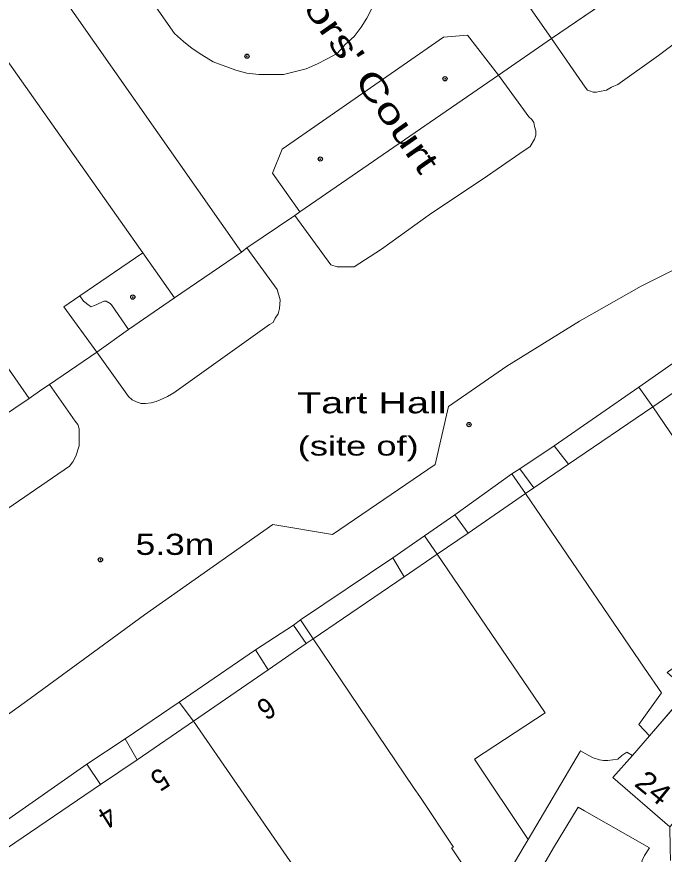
# Model space of a CAD drawing. Extents: x 528790 to 529292, y 179350 to 179856.
# Drawn here: x 529073.1 to 529119, y 179499.5 to 179559 of the extents above; entities that cross this region are included whole.
import ezdxf

# ---------------------------------------------------------------- set-up
doc = ezdxf.new("R2010")
doc.units = 0
doc.header["$LTSCALE"] = 0.6
doc.header["$PDMODE"] = 32
doc.header["$PDSIZE"] = 0.3
doc.layers.add('1', color=7, linetype='Continuous', lineweight=13)
doc.layers.add('2', color=7, linetype='Continuous', lineweight=13)
doc.layers.add('3', color=7, linetype='Continuous')
doc.layers.add('5', color=7, linetype='Continuous')

msp = doc.modelspace()

# ---------------------------------------------------------------- linework, layer by layer
at = {"layer": '1'}
for points in [[(529059.15, 179584.9), (529089, 179542.3), (529089.4, 179542.6), (529092.8, 179544.9), (529093.15, 179545.15), (529091.2, 179547.9), (529091.9, 179549.6), (529103.35, 179557.55), (529105.05, 179557.7), (529107.25, 179554.85), (529111, 179557.45), (529079.7, 179602.25)], [(529079.7, 179602.25), (529111, 179557.45), (529115.6, 179560.6)], [(529066.25, 179565.25), (529072.15, 179556.9), (529071.8, 179556.7), (529082, 179542.25), (529084.25, 179539.05), (529089, 179542.3), (529059.15, 179584.9)], [(529069.4, 179579), (529084.25, 179557.8), (529084.9, 179557.25), (529085.5, 179556.75), (529086.2, 179556.3), (529087, 179555.8), (529088.6, 179555.2), (529089.4, 179555), (529090.25, 179554.9), (529092, 179554.9), (529093.6, 179555.3), (529094.4, 179555.65), (529095.05, 179556), (529095.8, 179556.4), (529096.4, 179557.05), (529097, 179557.6), (529097.5, 179558.25), (529097.9, 179558.9), (529098.6, 179560.3)], [(529098.6, 179560.3), (529097.9, 179558.9), (529097.5, 179558.25), (529097, 179557.6), (529096.4, 179557.05), (529095.8, 179556.4), (529095.05, 179556), (529094.4, 179555.65), (529093.6, 179555.3), (529092, 179554.9), (529090.25, 179554.9), (529089.4, 179555), (529088.6, 179555.2), (529087, 179555.8), (529086.2, 179556.3), (529085.5, 179556.75), (529084.9, 179557.25), (529084.25, 179557.8), (529069.4, 179579)], [(529115.6, 179560.6), (529111, 179557.45), (529113.4, 179554), (529113.55, 179553.8), (529113.7, 179553.75), (529113.95, 179553.65), (529114.2, 179553.65), (529114.4, 179553.7), (529114.9, 179553.8), (529115.25, 179554), (529115.7, 179554.2), (529118.6, 179556.25), (529122, 179558.8), (529124.5, 179560.4)], [(529122, 179558.8), (529118.6, 179556.25), (529115.7, 179554.2), (529115.25, 179554), (529114.9, 179553.8), (529114.4, 179553.7), (529114.2, 179553.65), (529113.95, 179553.65), (529113.7, 179553.75), (529113.55, 179553.8), (529113.4, 179554), (529111, 179557.45), (529107.25, 179554.85), (529109.4, 179551.9), (529109.6, 179551.7), (529109.75, 179551.5), (529109.8, 179551.2), (529109.9, 179550.9), (529109.9, 179550.6), (529109.8, 179550.3), (529109.5, 179549.8), (529108.75, 179549.3), (529106.15, 179547.5), (529102.5, 179545.05), (529098.95, 179542.5), (529097, 179541.25), (529095.8, 179541.25), (529095.35, 179541.4), (529092.8, 179544.9), (529089.4, 179542.6), (529091.55, 179539.65), (529091.75, 179538.9), (529091.7, 179538.3), (529091.6, 179537.9), (529091.4, 179537.6), (529091.25, 179537.3), (529091, 179537.15), (529084.2, 179532.3), (529083.75, 179532.05), (529083.25, 179531.8), (529082.95, 179531.7), (529082.6, 179531.6), (529082.2, 179531.55), (529081.9, 179531.55), (529081.6, 179531.65), (529081.25, 179531.8), (529081, 179532.05), (529078.75, 179535.2), (529075.4, 179532.9), (529077.2, 179530.3), (529077.4, 179530.05), (529077.5, 179529.75), (529077.5, 179528.55), (529077.25, 179527.8), (529077.05, 179527.4), (529076.8, 179527.1), (529037.35, 179500)], [(529070.6, 179529.65), (529073.95, 179531.9), (529074.85, 179532.55), (529075.4, 179532.9), (529078.75, 179535.2), (529076.4, 179538.4), (529077.55, 179539.2), (529082, 179542.25), (529071.8, 179556.7)], [(529066.657, 179505.316), (529074.015, 179510.605), (529082.13, 179516.554), (529091.229, 179522.967), (529095.459, 179522.244), (529102.747, 179527.22), (529103.688, 179531.339), (529107.833, 179534.185), (529112.987, 179537.397), (529117.368, 179539.864), (529122.737, 179542.582), (529123.411, 179542.831), (529124.094, 179543.054), (529125.234, 179543.357), (529126.695, 179543.61), (529129.46, 179543.809), (529130.945, 179543.851), (529132.431, 179543.833), (529133.716, 179543.746), (529134.444, 179543.696), (529134.4, 179543.75), (529127.58, 179552.02), (529126.019, 179550.962), (529125.56, 179550.65)], [(529122.737, 179542.582), (529117.368, 179539.864), (529112.987, 179537.397), (529107.833, 179534.185), (529103.688, 179531.339), (529102.747, 179527.22), (529095.459, 179522.244), (529091.229, 179522.967), (529082.13, 179516.554), (529074.015, 179510.605), (529066.657, 179505.316)], [(529117.2, 179532.7), (529126.25, 179539.05), (529127.35, 179539.55), (529129.55, 179539.8), (529130.95, 179539.9), (529132.35, 179539.9), (529133.75, 179539.8), (529134.4, 179539.75), (529135.4, 179539.5), (529135.95, 179539.3), (529136.4, 179539.05), (529136.9, 179538.75), (529145.75, 179530.8), (529145.8, 179531), (529155.4, 179522.4)], [(529126.55, 179537.05), (529118.2, 179531.3), (529128.05, 179516.8)], [(529037.35, 179500), (529076.8, 179527.1), (529077.05, 179527.4), (529077.25, 179527.8), (529077.5, 179528.55), (529077.5, 179529.75), (529077.4, 179530.05), (529077.2, 179530.3), (529075.4, 179532.9), (529074.85, 179532.55), (529073.95, 179531.9), (529070.6, 179529.65)], [(529069.55, 179500), (529078.05, 179505.95), (529080.75, 179507.75), (529084.6, 179510.35), (529090, 179514.05), (529092.7, 179515.8), (529093.2, 179516.2), (529099.75, 179520.6), (529102, 179522.15), (529104.15, 179523.65), (529108.2, 179526.55), (529108.75, 179526.9), (529111.2, 179528.55), (529117.2, 179532.7)], [(529114.4, 179506.25), (529113.95, 179506.4), (529113.55, 179506.6), (529113.05, 179506.9), (529109.35, 179500.6), (529109, 179500), (529106.6, 179495.95), (529103.106, 179489.891), (529101.15, 179486.5), (529097.9, 179480.65), (529096.6, 179478.45), (529092.35, 179471.1), (529087.2, 179468), (529087.15, 179466.8), (529086.55, 179464.8), (529085.75, 179462.3), (529070.05, 179417.6)], [(529119.45, 179499.1), (529119.43, 179500), (529119.4, 179501.5), (529115.35, 179505), (529116.75, 179506.55), (529116.35, 179506.8), (529116, 179506.55), (529115.7, 179506.3), (529115, 179506.2), (529114.7, 179506.2), (529114.4, 179506.25)], [(529106.544, 179492.033), (529111.15, 179500), (529112.9, 179502.9), (529113.347, 179502.643), (529117.95, 179500), (529117.6, 179499.45)]]:
    msp.add_lwpolyline(points, dxfattribs=at)
for points in [[(529093.15, 179545.15), (529107.25, 179554.85), (529105.05, 179557.7), (529103.35, 179557.55), (529091.9, 179549.6), (529091.2, 179547.9)], [(529092.8, 179544.9), (529095.35, 179541.4), (529095.8, 179541.25), (529097, 179541.25), (529098.95, 179542.5), (529102.5, 179545.05), (529106.15, 179547.5), (529108.75, 179549.3), (529109.5, 179549.8), (529109.8, 179550.3), (529109.9, 179550.6), (529109.9, 179550.9), (529109.8, 179551.2), (529109.75, 179551.5), (529109.6, 179551.7), (529109.4, 179551.9), (529107.25, 179554.85), (529093.15, 179545.15)], [(529084.25, 179539.05), (529081, 179536.8), (529078.75, 179535.2), (529081, 179532.05), (529081.25, 179531.8), (529081.6, 179531.65), (529081.9, 179531.55), (529082.2, 179531.55), (529082.6, 179531.6), (529082.95, 179531.7), (529083.25, 179531.8), (529083.75, 179532.05), (529084.2, 179532.3), (529091, 179537.15), (529091.25, 179537.3), (529091.4, 179537.6), (529091.6, 179537.9), (529091.7, 179538.3), (529091.75, 179538.9), (529091.55, 179539.65), (529089.4, 179542.6), (529089, 179542.3)], [(529082, 179542.25), (529077.55, 179539.2), (529077.8, 179538.8), (529078.2, 179538.5), (529078.35, 179538.4), (529078.55, 179538.5), (529078.7, 179538.55), (529079.25, 179538.8), (529079.4, 179538.8), (529079.7, 179538.65), (529079.8, 179538.55), (529081, 179536.8), (529084.25, 179539.05)], [(529117.2, 179532.7), (529118.2, 179531.3), (529126.55, 179537.05), (529128, 179537), (529128.2, 179537.8), (529135.25, 179537.7), (529135.25, 179536.9), (529136.2, 179536.9), (529136.8, 179537.5), (529145, 179530.05), (529145.75, 179530.8), (529136.9, 179538.75), (529136.4, 179539.05), (529135.95, 179539.3), (529135.4, 179539.5), (529134.4, 179539.75), (529133.75, 179539.8), (529132.35, 179539.9), (529130.95, 179539.9), (529129.55, 179539.8), (529127.35, 179539.55), (529126.25, 179539.05)], [(529077.55, 179539.2), (529076.4, 179538.4), (529078.75, 179535.2), (529081, 179536.8), (529079.8, 179538.55), (529079.7, 179538.65), (529079.4, 179538.8), (529079.25, 179538.8), (529078.7, 179538.55), (529078.55, 179538.5), (529078.35, 179538.4), (529078.2, 179538.5), (529077.8, 179538.8)], [(529112.2, 179527.25), (529118.2, 179531.3), (529117.2, 179532.7), (529111.2, 179528.55)], [(529128.8, 179515.8), (529128.05, 179516.8), (529118.2, 179531.3), (529112.2, 179527.25), (529109.75, 179525.55), (529109.15, 179525.15), (529117.6, 179512.75), (529118.8, 179511), (529117.2, 179508.75), (529117.95, 179507.95), (529120.7, 179511.15), (529119.2, 179512.45), (529121.05, 179513.8), (529123.2, 179510.8), (529122.2, 179509.8), (529124.9, 179507.5), (529130.4, 179513.55)], [(529146.8, 179512.45), (529154.7, 179521.55), (529151.8, 179524.15), (529145.8, 179529.3), (529145, 179530.05), (529137, 179521.05), (529141.55, 179517.1), (529129.6, 179503.4), (529127.169, 179505.521), (529124.9, 179507.5), (529122.2, 179509.8), (529120.7, 179511.15), (529117.95, 179507.95), (529116.75, 179506.55), (529115.35, 179505), (529119.4, 179501.5), (529120.95, 179503.25), (529124.5, 179500), (529130.929, 179494.567), (529134.9, 179498.8), (529136, 179500)], [(529108.75, 179526.9), (529109.75, 179525.55), (529112.2, 179527.25), (529111.2, 179528.55)], [(529104.15, 179523.65), (529105.1, 179522.35), (529109.15, 179525.15), (529108.2, 179526.55)], [(529109.75, 179525.55), (529108.75, 179526.9), (529108.2, 179526.55), (529109.15, 179525.15)], [(529117.95, 179507.95), (529117.2, 179508.75), (529118.8, 179511), (529117.6, 179512.75), (529109.15, 179525.15), (529105.1, 179522.35), (529102.9, 179520.85), (529110.55, 179509.6), (529105.55, 179506.3), (529109.35, 179500.6), (529113.05, 179506.9), (529113.55, 179506.6), (529113.95, 179506.4), (529114.4, 179506.25), (529114.7, 179506.2), (529115, 179506.2), (529115.7, 179506.3), (529116, 179506.55), (529116.35, 179506.8), (529116.75, 179506.55)], [(529102.9, 179520.85), (529105.1, 179522.35), (529104.15, 179523.65), (529102, 179522.15)], [(529100.55, 179519.25), (529102.9, 179520.85), (529102, 179522.15), (529099.75, 179520.6)], [(529099.75, 179520.6), (529093.2, 179516.2), (529094.1, 179514.85), (529100.55, 179519.25)], [(529109, 179500), (529109.35, 179500.6), (529105.55, 179506.3), (529110.55, 179509.6), (529102.9, 179520.85), (529100.55, 179519.25), (529094.1, 179514.85), (529101.27, 179504.213), (529101.65, 179503.65), (529104.05, 179500.05), (529103.9, 179500), (529106.6, 179495.95)], [(529094.1, 179514.85), (529093.2, 179516.2), (529092.7, 179515.8), (529093.6, 179514.5)], [(529093.6, 179514.5), (529092.7, 179515.8), (529090, 179514.05), (529090.9, 179512.65)], [(529106.6, 179495.95), (529103.9, 179500), (529104.05, 179500.05), (529101.65, 179503.65), (529101.27, 179504.213), (529094.1, 179514.85), (529093.6, 179514.5), (529090.9, 179512.65), (529085.6, 179509), (529091.8, 179500), (529096.316, 179493.479), (529099.225, 179495.494), (529103.106, 179489.891)], [(529085.6, 179509), (529090.9, 179512.65), (529090, 179514.05), (529084.6, 179510.35)], [(529080.75, 179507.75), (529081.6, 179506.25), (529085.6, 179509), (529084.6, 179510.35)], [(529101.15, 179486.5), (529096.316, 179493.479), (529091.8, 179500), (529085.6, 179509), (529081.6, 179506.25), (529079, 179504.5), (529072.4, 179500), (529069.2, 179497.8), (529072.75, 179492.75), (529074.55, 179490.15), (529084.6, 179475.6), (529092.35, 179471.1), (529096.6, 179478.45), (529094.9, 179479.45), (529095.2, 179480.15), (529097.9, 179480.65)], [(529079, 179504.5), (529081.6, 179506.25), (529080.75, 179507.75), (529078.05, 179505.95)], [(529072.75, 179492.75), (529069.2, 179497.8), (529072.4, 179500), (529079, 179504.5), (529078.05, 179505.95), (529069.55, 179500), (529067.05, 179498.1), (529071.25, 179491.85)], [(529118.8, 179497.9), (529117.6, 179498.8), (529117.5, 179498.9), (529117.4, 179499.05), (529117.6, 179499.45), (529117.95, 179500), (529113.347, 179502.643), (529112.9, 179502.9), (529111.15, 179500), (529106.544, 179492.033), (529103.74, 179487.23), (529110, 179484.1), (529114.7, 179493.65), (529114.95, 179493.8), (529115.2, 179493.8), (529115.4, 179493.75), (529115.6, 179493.65), (529116.35, 179493.2)]]:
    msp.add_lwpolyline(points, close=True, dxfattribs=at)
at = {"layer": '2'}
for p, q in [((529115.6, 179560.6), (529111, 179557.45)), ((529111, 179557.45), (529107.25, 179554.85)), ((529071.8, 179556.7), (529082, 179542.25)), ((529107.25, 179554.85), (529093.15, 179545.15)), ((529093.15, 179545.15), (529092.8, 179544.9)), ((529092.8, 179544.9), (529089.4, 179542.6)), ((529089.4, 179542.6), (529089, 179542.3)), ((529077.55, 179539.2), (529082, 179542.25)), ((529082, 179542.25), (529084.25, 179539.05)), ((529089, 179542.3), (529084.25, 179539.05)), ((529084.25, 179539.05), (529081, 179536.8)), ((529069.26, 179538.62), (529073.95, 179531.9)), ((529081, 179536.8), (529078.75, 179535.2)), ((529078.75, 179535.2), (529075.4, 179532.9)), ((529111.2, 179528.55), (529117.2, 179532.7)), ((529118.2, 179531.3), (529117.2, 179532.7)), ((529118.2, 179531.3), (529112.2, 179527.25)), ((529108.75, 179526.9), (529111.2, 179528.55)), ((529111.2, 179528.55), (529112.2, 179527.25)), ((529112.2, 179527.25), (529109.75, 179525.55)), ((529104.15, 179523.65), (529108.2, 179526.55)), ((529108.2, 179526.55), (529108.75, 179526.9)), ((529109.15, 179525.15), (529108.2, 179526.55)), ((529108.75, 179526.9), (529109.75, 179525.55)), ((529109.75, 179525.55), (529109.15, 179525.15)), ((529109.15, 179525.15), (529105.1, 179522.35)), ((529102, 179522.15), (529104.15, 179523.65)), ((529104.15, 179523.65), (529105.1, 179522.35)), ((529099.75, 179520.6), (529102, 179522.15)), ((529102, 179522.15), (529102.9, 179520.85)), ((529105.1, 179522.35), (529102.9, 179520.85)), ((529093.2, 179516.2), (529099.75, 179520.6)), ((529099.75, 179520.6), (529100.55, 179519.25)), ((529102.9, 179520.85), (529100.55, 179519.25)), ((529100.55, 179519.25), (529094.1, 179514.85)), ((529092.7, 179515.8), (529093.2, 179516.2)), ((529094.1, 179514.85), (529093.2, 179516.2)), ((529090, 179514.05), (529092.7, 179515.8)), ((529092.7, 179515.8), (529093.6, 179514.5)), ((529094.1, 179514.85), (529093.6, 179514.5)), ((529084.6, 179510.35), (529090, 179514.05)), ((529090, 179514.05), (529090.9, 179512.65)), ((529093.6, 179514.5), (529090.9, 179512.65)), ((529090.9, 179512.65), (529085.6, 179509)), ((529120.7, 179511.15), (529117.95, 179507.95)), ((529080.75, 179507.75), (529084.6, 179510.35)), ((529084.6, 179510.35), (529085.6, 179509)), ((529085.6, 179509), (529081.6, 179506.25)), ((529078.05, 179505.95), (529080.75, 179507.75)), ((529080.75, 179507.75), (529081.6, 179506.25)), ((529117.95, 179507.95), (529116.75, 179506.55)), ((529078.05, 179505.95), (529079, 179504.5)), ((529081.6, 179506.25), (529079, 179504.5))]:
    msp.add_line(p, q, dxfattribs=at)
for points in [[(529111, 179557.45), (529079.7, 179602.25), (529079.05, 179603.05), (529078.75, 179603.3), (529078.25, 179603.65), (529077.5, 179604.05), (529077.05, 179604.15), (529076.6, 179604.2), (529076.15, 179604.15), (529075.75, 179604.05), (529074.95, 179603.75), (529074.6, 179603.5), (529074.25, 179603.2), (529070.75, 179600.75), (529070.4, 179600.6), (529070, 179600.4), (529069.8, 179600.4), (529069.55, 179600.55)], [(529089, 179542.3), (529059.15, 179584.9), (529058.2, 179586.15), (529057.35, 179587.4), (529056.95, 179588), (529056.75, 179588.25), (529056.6, 179588.55), (529056.5, 179588.8), (529056.4, 179589.2), (529056.55, 179589.7), (529056.75, 179590.2), (529057, 179590.65), (529057.25, 179591.05), (529057.6, 179591.4), (529058, 179591.75), (529061.6, 179594.2), (529062, 179594.5), (529062.5, 179595.1), (529062.75, 179595.6), (529062.8, 179595.8)], [(529098.6, 179560.3), (529097.9, 179558.9), (529097.5, 179558.25), (529097, 179557.6), (529096.4, 179557.05), (529095.8, 179556.4), (529095.05, 179556), (529094.4, 179555.65), (529093.6, 179555.3), (529092, 179554.9), (529090.25, 179554.9), (529089.4, 179555), (529088.6, 179555.2), (529087, 179555.8), (529086.2, 179556.3), (529085.5, 179556.75), (529084.9, 179557.25), (529084.25, 179557.8), (529069.4, 179579)], [(529122, 179558.8), (529118.6, 179556.25), (529115.7, 179554.2), (529115.25, 179554), (529114.9, 179553.8), (529114.4, 179553.7), (529114.2, 179553.65), (529113.95, 179553.65), (529113.7, 179553.75), (529113.55, 179553.8), (529113.4, 179554), (529111, 179557.45)], [(529093.15, 179545.15), (529091.2, 179547.9), (529091.9, 179549.6), (529103.35, 179557.55), (529105.05, 179557.7), (529107.25, 179554.85)], [(529107.25, 179554.85), (529109.4, 179551.9), (529109.6, 179551.7), (529109.75, 179551.5), (529109.8, 179551.2), (529109.9, 179550.9), (529109.9, 179550.6), (529109.8, 179550.3), (529109.5, 179549.8), (529108.75, 179549.3), (529106.15, 179547.5), (529102.5, 179545.05), (529098.95, 179542.5), (529097, 179541.25), (529095.8, 179541.25), (529095.35, 179541.4), (529092.8, 179544.9)], [(529066.657, 179505.316), (529074.015, 179510.605), (529082.13, 179516.554), (529091.229, 179522.967), (529095.459, 179522.244), (529102.747, 179527.22), (529103.688, 179531.339), (529107.833, 179534.185), (529112.987, 179537.397), (529117.368, 179539.864), (529122.737, 179542.582), (529123.411, 179542.831), (529124.094, 179543.054), (529125.234, 179543.357), (529126.695, 179543.61), (529129.46, 179543.809), (529130.945, 179543.851), (529132.431, 179543.833), (529133.716, 179543.746), (529134.444, 179543.696)], [(529089.4, 179542.6), (529091.55, 179539.65), (529091.75, 179538.9), (529091.7, 179538.3), (529091.6, 179537.9), (529091.4, 179537.6), (529091.25, 179537.3), (529091, 179537.15), (529084.2, 179532.3), (529083.75, 179532.05), (529083.25, 179531.8), (529082.95, 179531.7), (529082.6, 179531.6), (529082.2, 179531.55), (529081.9, 179531.55), (529081.6, 179531.65), (529081.25, 179531.8), (529081, 179532.05), (529078.75, 179535.2)], [(529117.2, 179532.7), (529126.25, 179539.05), (529127.35, 179539.55), (529129.55, 179539.8), (529130.95, 179539.9), (529132.35, 179539.9), (529133.75, 179539.8), (529134.4, 179539.75), (529135.4, 179539.5), (529135.95, 179539.3), (529136.4, 179539.05), (529136.9, 179538.75), (529145.75, 179530.8)], [(529078.75, 179535.2), (529076.4, 179538.4), (529077.55, 179539.2)], [(529081, 179536.8), (529079.8, 179538.55), (529079.7, 179538.65), (529079.4, 179538.8), (529079.25, 179538.8), (529078.7, 179538.55), (529078.55, 179538.5), (529078.35, 179538.4), (529078.2, 179538.5), (529077.8, 179538.8), (529077.55, 179539.2)], [(529145, 179530.05), (529136.8, 179537.5), (529136.2, 179536.9), (529135.25, 179536.9), (529135.25, 179537.7), (529128.2, 179537.8), (529128, 179537), (529126.55, 179537.05), (529118.2, 179531.3)], [(529075.4, 179532.9), (529077.2, 179530.3), (529077.4, 179530.05), (529077.5, 179529.75), (529077.5, 179528.55), (529077.25, 179527.8), (529077.05, 179527.4), (529076.8, 179527.1), (529037.35, 179500), (529029.2, 179494.15), (529019.2, 179487.3), (529000, 179473.93), (528998.2, 179472.3), (528996.5, 179470.75), (528994.8, 179469), (528994.425, 179468.717), (528994.001, 179468.622), (528993.641, 179468.76), (528991.407, 179470.425)], [(529075.4, 179532.9), (529074.85, 179532.55), (529073.95, 179531.9)], [(529073.95, 179531.9), (529070.6, 179529.65), (529065.42, 179526.17)], [(529130.4, 179513.55), (529128.8, 179515.8), (529128.05, 179516.8), (529118.2, 179531.3)], [(529117.95, 179507.95), (529117.2, 179508.75), (529118.8, 179511), (529117.6, 179512.75), (529109.15, 179525.15)], [(529102.9, 179520.85), (529110.55, 179509.6), (529105.55, 179506.3), (529109.35, 179500.6)], [(529106.6, 179495.95), (529103.9, 179500), (529104.05, 179500.05), (529101.65, 179503.65), (529101.27, 179504.213), (529094.1, 179514.85)], [(529085.6, 179509), (529091.8, 179500), (529096.316, 179493.479)], [(529109.35, 179500.6), (529113.05, 179506.9), (529113.55, 179506.6), (529113.95, 179506.4), (529114.4, 179506.25), (529114.7, 179506.2), (529115, 179506.2), (529115.7, 179506.3), (529116, 179506.55), (529116.35, 179506.8), (529116.75, 179506.55)], [(529116.75, 179506.55), (529115.35, 179505), (529119.4, 179501.5)], [(529067.05, 179498.1), (529069.55, 179500), (529078.05, 179505.95)], [(529079, 179504.5), (529072.4, 179500), (529069.2, 179497.8), (529072.75, 179492.75)], [(529103.74, 179487.23), (529106.544, 179492.033), (529111.15, 179500), (529112.9, 179502.9), (529113.347, 179502.643), (529117.95, 179500), (529117.6, 179499.45), (529117.4, 179499.05), (529117.5, 179498.9), (529117.6, 179498.8), (529118.8, 179497.9)], [(529106.6, 179495.95), (529109, 179500), (529109.35, 179500.6)]]:
    msp.add_lwpolyline(points, dxfattribs=at)
at = {"layer": '3'}
for p in [(529089.4, 179556.2), (529103.45, 179554.6), (529094.6, 179548.9), (529081.3, 179539.1), (529105.15, 179530.05), (529079, 179520.45)]:
    msp.add_point(p, dxfattribs=at)

# ---------------------------------------------------------------- texts
at = {"layer": '5'}
for s, height, rotation, width, p in [("Ambassadors' Court", 1.75, 305, 1.45, (529084.15, 179572.8)), ('6', 1.5, 213, 0.9, (529090.8, 179510.8)), ('5', 1.5, 213, 0.9, (529083.25, 179505.75)), ('24', 1.5, 321, 1.1, (529116.8, 179504.46)), ('4', 1.5, 212, 0.9, (529079.55, 179503.1))]:
    msp.add_text(s, height=height, rotation=rotation, dxfattribs=dict(at, width=width)).set_placement(p)
for s, height, width, p in [('Tart Hall', 1.5, 1.4, (529092.95, 179530.85)), ('(site of)', 1.375, 1.4, (529093, 179527.85)), ('5.3m', 1.5, 1.25, (529081.5, 179520.8))]:
    msp.add_text(s, height=height, dxfattribs=dict(at, width=width)).set_placement(p)

doc.saveas('drawing.dxf')
